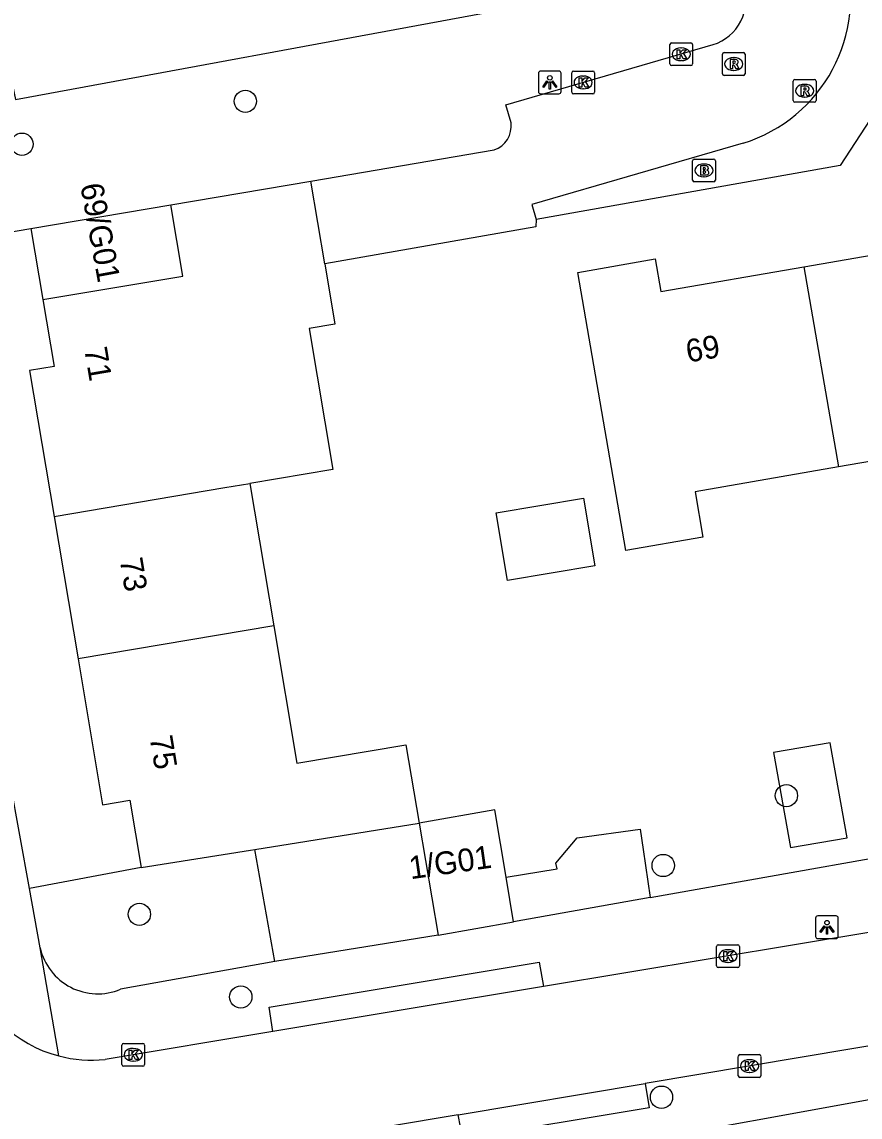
# Model space of a CAD drawing. Extents: x 157793 to 159380, y 380882 to 382313.
# Drawn here: x 158800.54 to 158837.36, y 381500.59 to 381548.66 of the extents above; entities that cross this region are included whole.
import ezdxf

# ---------------------------------------------------------------- set-up
doc = ezdxf.new("R2010")
doc.units = 0
for name, color, linetype in [('IMGEO_Boom', 7, 'Continuous'), ('IMGEO_Brandkraan', 7, 'Continuous'), ('IMGEO_Groenvoorziening', 7, 'Continuous'), ('IMGEO_Haag', 7, 'Continuous'), ('IMGEO_Kolk', 7, 'Continuous'), ('IMGEO_Lichtpunt', 7, 'Continuous'), ('IMGEO_Muur', 7, 'Continuous'), ('IMGEO_Pand', 7, 'Continuous'), ('IMGEO_Pand_nummerreeks', 7, 'Continuous'), ('IMGEO_Parkeervlak_open', 7, 'Continuous'), ('IMGEO_Rijbaan_lokaal_open', 7, 'Continuous'), ('IMGEO_Rioolput', 7, 'Continuous'), ('IMGEO_Voetpad_open', 7, 'Continuous')]:
    doc.layers.add(name, color=color, linetype=linetype)

msp = doc.modelspace()

# ---------------------------------------------------------------- linework, layer by layer
at = {"layer": 'IMGEO_Boom'}
for centre in [(158810.352, 381545.175), (158800.54, 381543.289), (158834.119, 381514.699), (158828.707, 381511.631), (158805.698, 381509.488), (158810.151, 381505.861), (158828.633, 381501.46)]:
    msp.add_circle(centre, 0.489, dxfattribs=at)
at = {"layer": 'IMGEO_Brandkraan'}
for p, q in [((158829.996, 381541.713), (158829.996, 381542.565)), ((158830.071, 381542.639), (158830.923, 381542.639)), ((158830.484, 381542.419), (158830.509, 381542.419)), ((158830.997, 381542.565), (158830.997, 381541.713)), ((158830.507, 381541.859), (158830.482, 381541.859)), ((158830.923, 381541.639), (158830.071, 381541.639))]:
    msp.add_line(p, q, dxfattribs=at)
for points in [[(158829.996, 381541.713), (158829.996, 381542.565)], [(158830.071, 381542.639), (158830.923, 381542.639)], [(158830.344, 381542.339), (158830.344, 381541.939), (158830.557, 381541.939)], [(158830.575, 381542.339), (158830.344, 381542.339)], [(158830.997, 381542.565), (158830.997, 381541.713)], [(158830.523, 381542.258), (158830.469, 381542.258), (158830.469, 381542.182)], [(158830.469, 381542.182), (158830.522, 381542.182)], [(158830.531, 381542.106), (158830.469, 381542.106), (158830.469, 381542.025)], [(158830.469, 381542.025), (158830.531, 381542.025)], [(158830.923, 381541.639), (158830.071, 381541.639)]]:
    msp.add_lwpolyline(points, dxfattribs=at)
for centre, radius, start, end in [((158830.073, 381542.563), 0.0765, 91.552, 178.448), ((158830.073, 381542.563), 0.0765, 91.552, 178.448), ((158830.579, 381542.194), 0.145, 59.4692, 91.5367), ((158830.921, 381542.563), 0.0765, 1.552, 88.448), ((158830.921, 381542.563), 0.0765, 1.552, 88.448), ((158830.524, 381542.22), 0.0379, 267.8285, 90.9355), ((158830.532, 381542.065), 0.0404, 269.8759, 90.5077), ((158830.563, 381542.19), 0.251, 268.6676, 293.5347), ((158830.604, 381542.241), 0.0922, 285.5137, 58.1501), ((158830.609, 381542.049), 0.105, 301.3115, 78.989), ((158830.073, 381541.715), 0.0765, 181.552, 268.448), ((158830.073, 381541.715), 0.0765, 181.552, 268.448), ((158830.921, 381541.715), 0.0765, 271.552, 358.448), ((158830.921, 381541.715), 0.0765, 271.552, 358.448)]:
    msp.add_arc(centre, radius, start, end, dxfattribs=at)
for centre, major_axis, ratio, start_param, end_param in [((158830.483, 381542.139), (-0.387, 0.002), 0.722429, 4.712389, 7.853982), ((158830.508, 381542.139), (-0.39, 0.002), 0.717154, 1.570796, 4.712389)]:
    msp.add_ellipse(centre, major_axis=major_axis, ratio=ratio, start_param=start_param, end_param=end_param, dxfattribs=at)
at = {"layer": 'IMGEO_Groenvoorziening'}
for points in [[(158805.326, 381557.662), (158797.909, 381556.371), (158800.25, 381545.248), (158820.885, 381549.053), (158818.225, 381560.213)], [(158795.761, 381538.706), (158800.926, 381539.597)]]:
    msp.add_lwpolyline(points, dxfattribs=at)
at = {"layer": 'IMGEO_Haag'}
msp.add_lwpolyline([(158805.781, 381511.539), (158800.864, 381510.624)], dxfattribs=at)
at = {"layer": 'IMGEO_Kolk'}
for p, q in [((158828.997, 381546.813), (158828.997, 381547.665)), ((158829.072, 381547.739), (158829.924, 381547.739)), ((158829.998, 381547.665), (158829.998, 381546.813)), ((158829.485, 381547.519), (158829.51, 381547.519)), ((158829.924, 381546.739), (158829.072, 381546.739)), ((158829.508, 381546.959), (158829.483, 381546.959)), ((158824.688, 381545.574), (158824.688, 381546.426)), ((158824.763, 381546.5), (158825.615, 381546.5)), ((158825.176, 381546.28), (158825.201, 381546.28)), ((158825.689, 381546.426), (158825.689, 381545.574)), ((158825.199, 381545.72), (158825.174, 381545.72)), ((158825.615, 381545.5), (158824.763, 381545.5)), ((158831.051, 381507.228), (158831.051, 381508.08)), ((158831.126, 381508.154), (158831.978, 381508.154)), ((158831.539, 381507.934), (158831.564, 381507.934)), ((158832.052, 381508.08), (158832.052, 381507.228)), ((158831.562, 381507.374), (158831.537, 381507.374)), ((158831.978, 381507.154), (158831.126, 381507.154)), ((158804.926, 381502.896), (158804.926, 381503.748)), ((158805.001, 381503.822), (158805.853, 381503.822)), ((158805.414, 381503.602), (158805.439, 381503.602)), ((158805.927, 381503.748), (158805.927, 381502.896)), ((158805.437, 381503.042), (158805.412, 381503.042)), ((158832, 381502.403), (158832, 381503.255)), ((158832.075, 381503.329), (158832.927, 381503.329)), ((158832.488, 381503.109), (158832.513, 381503.109)), ((158833.001, 381503.255), (158833.001, 381502.403)), ((158805.853, 381502.822), (158805.001, 381502.822)), ((158832.511, 381502.549), (158832.486, 381502.549)), ((158832.927, 381502.329), (158832.075, 381502.329))]:
    msp.add_line(p, q, dxfattribs=at)
for points in [[(158828.997, 381546.813), (158828.997, 381547.665)], [(158829.072, 381547.739), (158829.924, 381547.739)], [(158829.998, 381547.665), (158829.998, 381546.813)], [(158829.318, 381547.439), (158829.441, 381547.439), (158829.441, 381547.288), (158829.571, 381547.439), (158829.735, 381547.439), (158829.589, 381547.288), (158829.742, 381547.039), (158829.59, 381547.039), (158829.505, 381547.203), (158829.441, 381547.136), (158829.441, 381547.039), (158829.318, 381547.039), (158829.318, 381547.439)], [(158829.924, 381546.739), (158829.072, 381546.739)], [(158824.688, 381545.574), (158824.688, 381546.426)], [(158824.763, 381546.5), (158825.615, 381546.5)], [(158825.009, 381546.2), (158825.132, 381546.2), (158825.132, 381546.049), (158825.262, 381546.2), (158825.426, 381546.2), (158825.28, 381546.049), (158825.433, 381545.8), (158825.281, 381545.8), (158825.196, 381545.964), (158825.132, 381545.897), (158825.132, 381545.8), (158825.009, 381545.8), (158825.009, 381546.2)], [(158825.689, 381546.426), (158825.689, 381545.574)], [(158825.615, 381545.5), (158824.763, 381545.5)], [(158831.051, 381507.228), (158831.051, 381508.08)], [(158831.126, 381508.154), (158831.978, 381508.154)], [(158831.372, 381507.854), (158831.495, 381507.854), (158831.495, 381507.703), (158831.625, 381507.854), (158831.789, 381507.854), (158831.643, 381507.703), (158831.796, 381507.454), (158831.644, 381507.454), (158831.559, 381507.618), (158831.495, 381507.551), (158831.495, 381507.454), (158831.372, 381507.454), (158831.372, 381507.854)], [(158832.052, 381508.08), (158832.052, 381507.228)], [(158831.978, 381507.154), (158831.126, 381507.154)], [(158804.926, 381502.896), (158804.926, 381503.748)], [(158805.001, 381503.822), (158805.853, 381503.822)], [(158805.247, 381503.522), (158805.37, 381503.522), (158805.37, 381503.371), (158805.5, 381503.522), (158805.664, 381503.522), (158805.518, 381503.371), (158805.671, 381503.122), (158805.519, 381503.122), (158805.434, 381503.286), (158805.37, 381503.219), (158805.37, 381503.122), (158805.247, 381503.122), (158805.247, 381503.522)], [(158805.927, 381503.748), (158805.927, 381502.896)], [(158832, 381502.403), (158832, 381503.255)], [(158832.075, 381503.329), (158832.927, 381503.329)], [(158832.321, 381503.029), (158832.444, 381503.029), (158832.444, 381502.878), (158832.574, 381503.029), (158832.738, 381503.029), (158832.592, 381502.878), (158832.745, 381502.629), (158832.593, 381502.629), (158832.508, 381502.793), (158832.444, 381502.726), (158832.444, 381502.629), (158832.321, 381502.629), (158832.321, 381503.029)], [(158833.001, 381503.255), (158833.001, 381502.403)], [(158805.853, 381502.822), (158805.001, 381502.822)], [(158832.927, 381502.329), (158832.075, 381502.329)]]:
    msp.add_lwpolyline(points, dxfattribs=at)
for centre, start, end in [((158829.074, 381547.663), 91.552, 178.448), ((158829.074, 381547.663), 91.552, 178.448), ((158829.922, 381547.663), 1.552, 88.448), ((158829.922, 381547.663), 1.552, 88.448), ((158829.074, 381546.815), 181.552, 268.448), ((158829.074, 381546.815), 181.552, 268.448), ((158829.922, 381546.815), 271.552, 358.448), ((158829.922, 381546.815), 271.552, 358.448), ((158824.765, 381546.424), 91.552, 178.448), ((158824.765, 381546.424), 91.552, 178.448), ((158825.613, 381546.424), 1.552, 88.448), ((158825.613, 381546.424), 1.552, 88.448), ((158824.765, 381545.576), 181.552, 268.448), ((158824.765, 381545.576), 181.552, 268.448), ((158825.613, 381545.576), 271.552, 358.448), ((158825.613, 381545.576), 271.552, 358.448), ((158831.128, 381508.078), 91.552, 178.448), ((158831.128, 381508.078), 91.552, 178.448), ((158831.976, 381508.078), 1.552, 88.448), ((158831.976, 381508.078), 1.552, 88.448), ((158831.128, 381507.23), 181.552, 268.448), ((158831.128, 381507.23), 181.552, 268.448), ((158831.976, 381507.23), 271.552, 358.448), ((158831.976, 381507.23), 271.552, 358.448), ((158805.003, 381503.746), 91.552, 178.448), ((158805.003, 381503.746), 91.552, 178.448), ((158805.851, 381503.746), 1.552, 88.448), ((158805.851, 381503.746), 1.552, 88.448), ((158832.077, 381503.253), 91.552, 178.448), ((158832.077, 381503.253), 91.552, 178.448), ((158832.925, 381503.253), 1.552, 88.448), ((158832.925, 381503.253), 1.552, 88.448), ((158805.003, 381502.898), 181.552, 268.448), ((158805.003, 381502.898), 181.552, 268.448), ((158805.851, 381502.898), 271.552, 358.448), ((158805.851, 381502.898), 271.552, 358.448), ((158832.077, 381502.405), 181.552, 268.448), ((158832.077, 381502.405), 181.552, 268.448), ((158832.925, 381502.405), 271.552, 358.448), ((158832.925, 381502.405), 271.552, 358.448)]:
    msp.add_arc(centre, 0.0765, start, end, dxfattribs=at)
for centre, major_axis, ratio, start_param, end_param in [((158829.484, 381547.239), (-0.387, 0.002), 0.722429, 4.712389, 7.853982), ((158829.509, 381547.239), (-0.39, 0.002), 0.717154, 1.570796, 4.712389), ((158825.175, 381546), (-0.387, 0.002), 0.722429, 4.712389, 7.853982), ((158825.2, 381546), (-0.39, 0.002), 0.717154, 1.570796, 4.712389), ((158831.538, 381507.654), (-0.387, 0.002), 0.722429, 4.712389, 7.853982), ((158831.563, 381507.654), (-0.39, 0.002), 0.717154, 1.570796, 4.712389), ((158805.413, 381503.322), (-0.387, 0.002), 0.722429, 4.712389, 7.853982), ((158805.438, 381503.322), (-0.39, 0.002), 0.717154, 1.570796, 4.712389), ((158832.487, 381502.829), (-0.387, 0.002), 0.722429, 4.712389, 7.853982), ((158832.512, 381502.829), (-0.39, 0.002), 0.717154, 1.570796, 4.712389)]:
    msp.add_ellipse(centre, major_axis=major_axis, ratio=ratio, start_param=start_param, end_param=end_param, dxfattribs=at)
at = {"layer": 'IMGEO_Lichtpunt'}
for p, q in [((158823.226, 381546.407), (158823.226, 381545.6)), ((158823.226, 381546.407), (158823.226, 381545.6)), ((158824.128, 381546.502), (158823.32, 381546.502)), ((158824.128, 381546.502), (158823.32, 381546.502)), ((158824.222, 381545.6), (158824.222, 381546.407)), ((158824.222, 381545.6), (158824.222, 381546.407)), ((158823.32, 381545.506), (158824.128, 381545.506)), ((158823.32, 381545.506), (158824.128, 381545.506)), ((158835.401, 381509.323), (158835.401, 381508.516)), ((158835.401, 381509.323), (158835.401, 381508.516)), ((158836.303, 381509.418), (158835.495, 381509.418)), ((158836.303, 381509.418), (158835.495, 381509.418)), ((158836.397, 381508.516), (158836.397, 381509.323)), ((158836.397, 381508.516), (158836.397, 381509.323)), ((158835.495, 381508.422), (158836.303, 381508.422)), ((158835.495, 381508.422), (158836.303, 381508.422))]:
    msp.add_line(p, q, dxfattribs=at)
for points in [[(158823.6, 381546.071), (158823.639, 381546.043), (158823.451, 381545.781), (158823.413, 381545.808), (158823.6, 381546.071)], [(158823.702, 381546.023), (158823.749, 381546.023), (158823.749, 381545.701), (158823.702, 381545.701), (158823.702, 381546.023)], [(158823.812, 381546.043), (158823.85, 381546.07), (158824.037, 381545.808), (158823.998, 381545.78), (158823.812, 381546.043)], [(158835.775, 381508.987), (158835.814, 381508.959), (158835.626, 381508.697), (158835.588, 381508.724), (158835.775, 381508.987)], [(158835.877, 381508.939), (158835.924, 381508.939), (158835.924, 381508.617), (158835.877, 381508.617), (158835.877, 381508.939)], [(158835.987, 381508.959), (158836.025, 381508.986), (158836.212, 381508.724), (158836.173, 381508.696), (158835.987, 381508.959)]]:
    msp.add_lwpolyline(points, dxfattribs=at)
for centre in [(158823.725, 381546.205), (158835.9, 381509.121)]:
    msp.add_circle(centre, 0.0994, dxfattribs=at)
for centre, start, end in [((158823.32, 381546.407), 90, 180), ((158823.32, 381546.407), 90, 180), ((158824.128, 381546.407), 0, 90), ((158824.128, 381546.407), 0, 90), ((158823.32, 381545.6), 180, 270), ((158823.32, 381545.6), 180, 270), ((158824.128, 381545.6), 270, 0), ((158824.128, 381545.6), 270, 360), ((158835.495, 381509.323), 90, 180), ((158835.495, 381509.323), 90, 180), ((158836.303, 381509.323), 0, 90), ((158836.303, 381509.323), 0, 90), ((158835.495, 381508.516), 180, 270), ((158835.495, 381508.516), 180, 270), ((158836.303, 381508.516), 270, 0), ((158836.303, 381508.516), 270, 360)]:
    msp.add_arc(centre, 0.0946, start, end, dxfattribs=at)
at = {"layer": 'IMGEO_Muur'}
msp.add_lwpolyline([(158823.106, 381539.67), (158813.844, 381538.037)], dxfattribs=at)
at = {"layer": 'IMGEO_Pand'}
for points in [[(158807.08, 381540.633), (158813.232, 381541.674)], [(158813.844, 381538.037), (158813.232, 381541.674)], [(158834.891, 381537.912), (158841.227, 381539.007), (158841.448, 381538.851), (158842.854, 381541.039)], [(158800.926, 381539.597), (158807.08, 381540.633)], [(158801.455, 381536.474), (158807.607, 381537.5), (158807.08, 381540.633)], [(158800.926, 381539.597), (158801.455, 381536.474)], [(158813.844, 381538.037), (158814.288, 381535.398), (158813.155, 381535.207), (158814.196, 381529.017), (158810.553, 381528.403)], [(158836.41, 381529.127), (158830.106, 381528.037), (158830.451, 381526.044), (158827.068, 381525.459), (158824.958, 381537.666), (158828.356, 381538.253), (158828.603, 381536.825), (158834.891, 381537.912)], [(158834.891, 381537.912), (158836.41, 381529.127)], [(158801.455, 381536.474), (158801.946, 381533.537), (158800.875, 381533.356), (158801.953, 381526.954)], [(158848.34, 381529.456), (158845.712, 381531.459), (158842.592, 381530.919), (158842.713, 381530.217), (158836.41, 381529.127)], [(158801.953, 381526.954), (158809.445, 381528.216), (158810.553, 381528.403)], [(158810.553, 381528.403), (158811.605, 381522.15)], [(158825.701, 381524.784), (158821.873, 381524.14), (158821.373, 381527.116), (158825.201, 381527.76), (158825.701, 381524.784)], [(158801.953, 381526.954), (158803.005, 381520.701)], [(158811.605, 381522.15), (158803.005, 381520.701)], [(158811.605, 381522.15), (158812.62, 381516.12), (158817.408, 381516.926), (158817.986, 381513.495)], [(158803.005, 381520.701), (158804.083, 381514.3), (158805.282, 381514.501), (158805.781, 381511.539)], [(158836.038, 381517.015), (158833.554, 381516.589), (158834.303, 381512.414), (158836.786, 381512.845), (158836.126, 381516.523), (158836.038, 381517.015)], [(158821.804, 381511.121), (158821.307, 381514.07), (158817.986, 381513.495)], [(158810.767, 381512.338), (158817.986, 381513.495)], [(158817.986, 381513.495), (158818.814, 381508.579)], [(158821.804, 381511.121), (158824.045, 381511.479), (158823.991, 381511.732), (158824.927, 381512.846), (158827.69, 381513.233), (158827.823, 381512.336), (158828.134, 381510.225)], [(158805.781, 381511.539), (158810.573, 381512.307), (158810.767, 381512.338)], [(158822.135, 381509.159), (158821.804, 381511.121)], [(158828.134, 381510.225), (158822.135, 381509.159)], [(158818.814, 381508.579), (158822.135, 381509.159)]]:
    msp.add_lwpolyline(points, dxfattribs=at)
at = {"layer": 'IMGEO_Parkeervlak_open'}
msp.add_lwpolyline([(158811.648, 381507.416), (158810.767, 381512.338)], dxfattribs=at)
at = {"layer": 'IMGEO_Rijbaan_lokaal_open'}
for points in [[(158822.024, 381544.226), (158821.792, 381545.025), (158830.898, 381547.66)], [(158832.213, 381543.335), (158822.941, 381540.643), (158823.125, 381539.982)], [(158813.232, 381541.674), (158821.282, 381543.037)], [(158823.125, 381539.982), (158823.106, 381539.67), (158813.844, 381538.037)], [(158838.269, 381508.775), (158823.442, 381506.315)], [(158823.442, 381506.315), (158811.565, 381504.345)], [(158850.933, 381505.957), (158850.702, 381505.883), (158827.913, 381502.067)], [(158811.565, 381504.345), (158804.193, 381503.122)], [(158819.707, 381500.694), (158827.913, 381502.067)], [(158819.707, 381500.694), (158810.524, 381499.156)]]:
    msp.add_lwpolyline(points, dxfattribs=at)
for centre, radius, start, end in [((158830.239, 381549.741), 6.703, 287.1217, 16.4974), ((158830.269, 381549.637), 2.075, 287.6466, 18.022), ((158820.915, 381544.092), 1.117, 289.1657, 6.9015), ((158803.58, 381508.743), 5.654, 196.5995, 255.4429), ((158803.582, 381508.74), 5.651, 255.4145, 276.2061)]:
    msp.add_arc(centre, radius, start, end, dxfattribs=at)
at = {"layer": 'IMGEO_Rioolput'}
for p, q in [((158831.304, 381546.386), (158831.304, 381547.238)), ((158831.379, 381547.312), (158832.231, 381547.312)), ((158832.305, 381547.238), (158832.305, 381546.386)), ((158831.792, 381547.092), (158831.817, 381547.092)), ((158832.231, 381546.312), (158831.379, 381546.312)), ((158831.815, 381546.532), (158831.79, 381546.532)), ((158834.42, 381545.209), (158834.42, 381546.061)), ((158834.495, 381546.135), (158835.347, 381546.135)), ((158834.908, 381545.915), (158834.933, 381545.915)), ((158835.421, 381546.061), (158835.421, 381545.209)), ((158834.931, 381545.355), (158834.906, 381545.355)), ((158835.347, 381545.135), (158834.495, 381545.135))]:
    msp.add_line(p, q, dxfattribs=at)
for points in [[(158831.304, 381546.386), (158831.304, 381547.238)], [(158831.379, 381547.312), (158832.231, 381547.312)], [(158832.305, 381547.238), (158832.305, 381546.386)], [(158831.893, 381547.01), (158831.641, 381547.012), (158831.641, 381546.612)], [(158831.641, 381546.612), (158831.765, 381546.612), (158831.765, 381546.774), (158831.776, 381546.774)], [(158831.819, 381546.931), (158831.765, 381546.931), (158831.765, 381546.85)], [(158831.765, 381546.85), (158831.817, 381546.85)], [(158831.823, 381546.745), (158831.894, 381546.612), (158832.034, 381546.612), (158831.969, 381546.738)], [(158832.231, 381546.312), (158831.379, 381546.312)], [(158834.42, 381545.209), (158834.42, 381546.061)], [(158834.495, 381546.135), (158835.347, 381546.135)], [(158835.009, 381545.833), (158834.757, 381545.835), (158834.757, 381545.435)], [(158834.935, 381545.754), (158834.881, 381545.754), (158834.881, 381545.673)], [(158835.421, 381546.061), (158835.421, 381545.209)], [(158834.757, 381545.435), (158834.881, 381545.435), (158834.881, 381545.597), (158834.892, 381545.597)], [(158834.881, 381545.673), (158834.933, 381545.673)], [(158834.939, 381545.568), (158835.01, 381545.435), (158835.15, 381545.435), (158835.085, 381545.561)], [(158835.347, 381545.135), (158834.495, 381545.135)]]:
    msp.add_lwpolyline(points, dxfattribs=at)
for centre, radius, start, end in [((158831.381, 381547.236), 0.0765, 91.552, 178.448), ((158831.381, 381547.236), 0.0765, 91.552, 178.448), ((158832.229, 381547.236), 0.0765, 1.552, 88.448), ((158832.229, 381547.236), 0.0765, 1.552, 88.448), ((158831.775, 381546.721), 0.0533, 26.0293, 88.6989), ((158831.801, 381547.039), 0.19, 274.7715, 282.9687), ((158831.825, 381546.835), 0.0964, 77.0061, 93.1865), ((158831.839, 381546.892), 0.0378, 276.6634, 79.6772), ((158831.892, 381546.9), 0.109, 350.3612, 89.416), ((158831.89, 381546.9), 0.112, 277.5842, 350.9817), ((158831.874, 381546.685), 0.108, 29.5134, 73.7905), ((158831.381, 381546.388), 0.0765, 181.552, 268.448), ((158831.381, 381546.388), 0.0765, 181.552, 268.448), ((158832.229, 381546.388), 0.0765, 271.552, 358.448), ((158832.229, 381546.388), 0.0765, 271.552, 358.448), ((158834.497, 381546.059), 0.0765, 91.552, 178.448), ((158834.497, 381546.059), 0.0765, 91.552, 178.448), ((158834.941, 381545.658), 0.0964, 77.0061, 93.1865), ((158834.955, 381545.715), 0.0378, 276.6634, 79.6772), ((158835.008, 381545.723), 0.109, 350.3612, 89.416), ((158835.006, 381545.723), 0.112, 277.5842, 350.9817), ((158835.345, 381546.059), 0.0765, 1.552, 88.448), ((158835.345, 381546.059), 0.0765, 1.552, 88.448), ((158834.891, 381545.544), 0.0533, 26.0293, 88.6989), ((158834.917, 381545.862), 0.19, 274.7715, 282.9687), ((158834.99, 381545.508), 0.108, 29.5134, 73.7905), ((158834.497, 381545.211), 0.0765, 181.552, 268.448), ((158834.497, 381545.211), 0.0765, 181.552, 268.448), ((158835.345, 381545.211), 0.0765, 271.552, 358.448), ((158835.345, 381545.211), 0.0765, 271.552, 358.448)]:
    msp.add_arc(centre, radius, start, end, dxfattribs=at)
for centre, major_axis, ratio, start_param, end_param in [((158831.791, 381546.812), (-0.387, 0.002), 0.722429, 4.712389, 7.853982), ((158831.816, 381546.812), (-0.39, 0.002), 0.717154, 1.570796, 4.712389), ((158834.907, 381545.635), (-0.387, 0.002), 0.722429, 4.712389, 7.853982), ((158834.932, 381545.635), (-0.39, 0.002), 0.717154, 1.570796, 4.712389)]:
    msp.add_ellipse(centre, major_axis=major_axis, ratio=ratio, start_param=start_param, end_param=end_param, dxfattribs=at)
at = {"layer": 'IMGEO_Voetpad_open'}
for points in [[(158837.376, 381574.793), (158832.116, 381574.893), (158833.148, 381571.813), (158832.966, 381571.793), (158834.758, 381561.587), (158835.993, 381561.752), (158838.188, 381549.373), (158839.155, 381549.636), (158839.772, 381547.41), (158836.485, 381542.353), (158823.125, 381539.982)], [(158800.864, 381510.624), (158795.761, 381538.706)], [(158828.134, 381510.225), (158838.701, 381512.102)], [(158801.338, 381508.02), (158800.864, 381510.624)], [(158818.814, 381508.579), (158811.648, 381507.416)], [(158802.159, 381503.271), (158801.338, 381508.02)], [(158811.648, 381507.416), (158804.87, 381506.199)], [(158811.565, 381504.345), (158811.403, 381505.418), (158823.265, 381507.391), (158823.442, 381506.315)], [(158805.36, 381495.485), (158859.815, 381505.375)], [(158827.913, 381502.067), (158828.097, 381500.99), (158819.904, 381499.63), (158819.707, 381500.694)]]:
    msp.add_lwpolyline(points, dxfattribs=at)
msp.add_arc((158803.869, 381508.594), 2.596, 192.7802, 292.6711, dxfattribs=at)

# ---------------------------------------------------------------- texts
at = {"layer": 'IMGEO_Pand_nummerreeks'}
for s, rotation, p in [('69/G01', 280.3188, (158803.097, 381541.491)), ('69', 9.8073, (158829.793, 381533.701)), ('71', 279.5567, (158803.27, 381534.308)), ('73', 279.5567, (158804.827, 381525.061)), ('75', 279.5559, (158806.141, 381517.256)), ('1/G01', 8.1303, (158817.611, 381511.025))]:
    msp.add_text(s, height=1, rotation=rotation, dxfattribs=at).set_placement(p)

doc.saveas('drawing.dxf')
